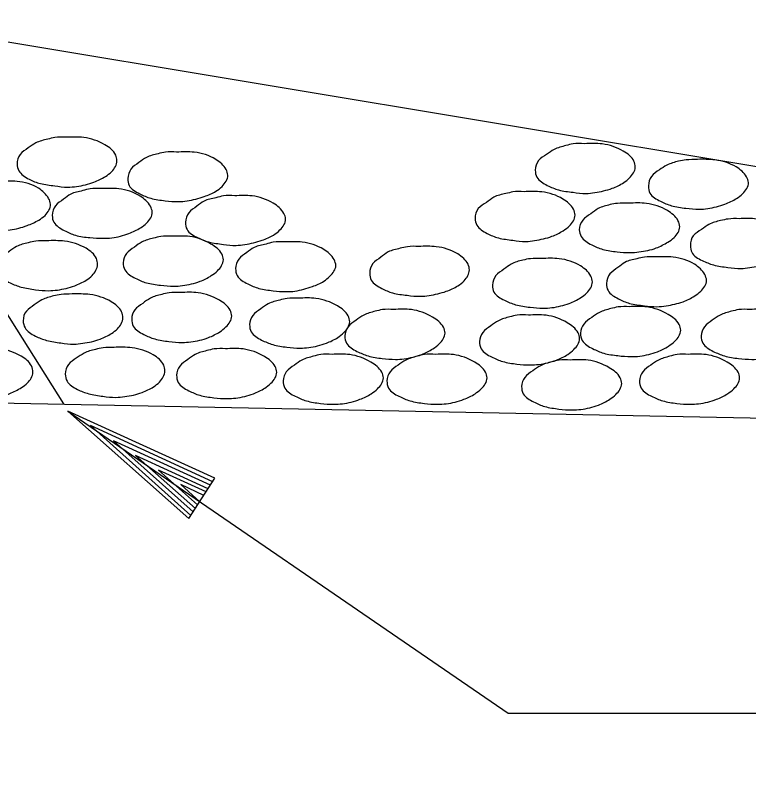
# Model space of a CAD drawing. Extents: x 1929624 to 1935547, y 596315 to 605721.
# Drawn here: x 1932986.6 to 1933049.4, y 604300.9 to 604366.1 of the extents above; entities that cross this region are included whole.
import ezdxf

# ---------------------------------------------------------------- set-up
doc = ezdxf.new("R2010")
doc.units = 0
doc.layers.add('Default', color=7, linetype='Continuous')
doc.layers.add('R_Annotation', color=7, linetype='Continuous')

msp = doc.modelspace()

# ---------------------------------------------------------------- linework, layer by layer
at = {"layer": 'Default'}
for p, q in [((1932972.315, 604366.131), (1933363.545, 604300.921)), ((1932972.035, 604362.311), (1932990.735, 604332.851)), ((1932793.718, 604336.775), (1933196.635, 604328.731)), ((1933001.449, 604323.025), (1932991.102, 604332.225)), ((1933003.688, 604326.493), (1932991.102, 604332.225)), ((1933001.641, 604323.297), (1932993.029, 604330.99)), ((1933003.519, 604326.165), (1932993.029, 604330.99)), ((1933003.314, 604325.899), (1932995.005, 604329.688)), ((1933001.84, 604323.604), (1932995.005, 604329.688)), ((1933002.033, 604323.899), (1932996.904, 604328.442)), ((1933003.128, 604325.586), (1932996.904, 604328.442)), ((1933002.937, 604325.314), (1932998.861, 604327.186)), ((1933002.209, 604324.208), (1932998.861, 604327.186)), ((1933002.747, 604325.01), (1933000.766, 604325.953)), ((1933002.405, 604324.471), (1933000.766, 604325.953)), ((1933001.449, 604323.025), (1933003.688, 604326.493))]:
    msp.add_line(p, q, dxfattribs=at)
for points in [[(1932990.955, 604355.681), (1932992.465, 604355.661), (1932994.275, 604355.041), (1932995.195, 604354.161), (1932995.305, 604353.681), (1932994.845, 604352.731), (1932994.315, 604352.331), (1932993.335, 604351.841), (1932991.845, 604351.471), (1932991.095, 604351.411), (1932989.975, 604351.521), (1932988.745, 604351.721), (1932987.775, 604352.091), (1932986.905, 604352.821), (1932986.745, 604353.401), (1932987.015, 604354.211), (1932987.715, 604354.771), (1932988.355, 604355.191), (1932989.375, 604355.521), (1932989.985, 604355.661), (1932990.955, 604355.681)], [(1933035.335, 604355.131), (1933036.865, 604355.111), (1933038.655, 604354.491), (1933039.575, 604353.631), (1933039.685, 604353.121), (1933039.195, 604352.201), (1933038.695, 604351.801), (1933037.715, 604351.311), (1933036.225, 604350.941), (1933035.475, 604350.861), (1933034.355, 604350.971), (1933033.125, 604351.171), (1933032.155, 604351.561), (1933031.265, 604352.261), (1933031.125, 604352.861), (1933031.405, 604353.681), (1933032.095, 604354.211), (1933032.745, 604354.631), (1933033.745, 604354.971), (1933034.365, 604355.111), (1933035.335, 604355.131)], [(1933000.415, 604354.411), (1933001.925, 604354.401), (1933003.765, 604353.791), (1933004.655, 604352.921), (1933004.795, 604352.431), (1933004.305, 604351.471), (1933003.775, 604351.061), (1933002.785, 604350.611), (1933001.305, 604350.241), (1933000.565, 604350.171), (1932999.435, 604350.251), (1932998.195, 604350.461), (1932997.265, 604350.841), (1932996.345, 604351.561), (1932996.235, 604352.141), (1932996.505, 604352.951), (1932997.175, 604353.511), (1932997.825, 604353.951), (1932998.825, 604354.271), (1932999.465, 604354.401), (1933000.415, 604354.411)], [(1933045.015, 604353.791), (1933046.505, 604353.741), (1933048.325, 604353.141), (1933049.215, 604352.291), (1933049.375, 604351.801), (1933048.875, 604350.841), (1933048.365, 604350.441), (1933047.365, 604349.961), (1933045.895, 604349.581), (1933045.155, 604349.521), (1933044.025, 604349.601), (1933042.785, 604349.821), (1933041.845, 604350.211), (1933040.945, 604350.891), (1933040.815, 604351.521), (1933041.065, 604352.331), (1933041.755, 604352.891), (1933042.395, 604353.291), (1933043.395, 604353.631), (1933044.045, 604353.741), (1933045.015, 604353.791)], [(1932985.265, 604351.921), (1932986.745, 604351.901), (1932988.585, 604351.311), (1932989.455, 604350.441), (1932989.615, 604349.941), (1932989.145, 604348.991), (1932988.605, 604348.591), (1932987.615, 604348.121), (1932986.155, 604347.741), (1932985.375, 604347.681), (1932984.265, 604347.761), (1932983.035, 604347.961), (1932982.085, 604348.371), (1932981.185, 604349.081), (1932981.055, 604349.651), (1932981.325, 604350.471), (1932982.005, 604351.021), (1932982.635, 604351.451), (1932983.665, 604351.801), (1932984.285, 604351.901), (1932985.265, 604351.921)], [(1932993.975, 604351.281), (1932995.455, 604351.271), (1932997.295, 604350.641), (1932998.165, 604349.771), (1932998.325, 604349.271), (1932997.855, 604348.341), (1932997.315, 604347.931), (1932996.325, 604347.451), (1932994.865, 604347.071), (1932994.085, 604347.031), (1932992.995, 604347.091), (1932991.745, 604347.291), (1932990.795, 604347.701), (1932989.905, 604348.401), (1932989.765, 604348.991), (1932990.045, 604349.821), (1932990.735, 604350.381), (1932991.345, 604350.811), (1932992.375, 604351.111), (1932993.015, 604351.271), (1932993.975, 604351.281)], [(1933005.385, 604350.671), (1933006.875, 604350.661), (1933008.685, 604350.031), (1933009.595, 604349.161), (1933009.745, 604348.681), (1933009.265, 604347.741), (1933008.715, 604347.311), (1933007.735, 604346.861), (1933006.255, 604346.501), (1933005.505, 604346.421), (1933004.415, 604346.511), (1933003.155, 604346.721), (1933002.215, 604347.091), (1933001.305, 604347.791), (1933001.175, 604348.401), (1933001.455, 604349.221), (1933002.145, 604349.771), (1933002.765, 604350.211), (1933003.775, 604350.501), (1933004.435, 604350.661), (1933005.385, 604350.671)], [(1933030.165, 604351.021), (1933031.685, 604351.001), (1933033.495, 604350.391), (1933034.395, 604349.521), (1933034.535, 604349.011), (1933034.055, 604348.091), (1933033.525, 604347.681), (1933032.555, 604347.201), (1933031.065, 604346.841), (1933030.315, 604346.751), (1933029.195, 604346.861), (1933027.965, 604347.061), (1933026.995, 604347.451), (1933026.125, 604348.151), (1933025.965, 604348.741), (1933026.245, 604349.571), (1933026.935, 604350.101), (1933027.575, 604350.551), (1933028.605, 604350.861), (1933029.205, 604351.001), (1933030.165, 604351.021)], [(1933039.135, 604350.031), (1933040.635, 604350.021), (1933042.435, 604349.401), (1933043.345, 604348.551), (1933043.495, 604348.021), (1933043.005, 604347.091), (1933042.475, 604346.701), (1933041.485, 604346.201), (1933040.005, 604345.861), (1933039.245, 604345.801), (1933038.125, 604345.871), (1933036.905, 604346.081), (1933035.955, 604346.471), (1933035.055, 604347.181), (1933034.895, 604347.761), (1933035.195, 604348.591), (1933035.875, 604349.131), (1933036.515, 604349.571), (1933037.535, 604349.911), (1933038.165, 604350.021), (1933039.135, 604350.031)], [(1933048.575, 604348.711), (1933050.095, 604348.681), (1933051.925, 604348.071), (1933052.815, 604347.201), (1933052.945, 604346.701), (1933052.455, 604345.751), (1933051.945, 604345.361), (1933050.965, 604344.861), (1933049.485, 604344.521), (1933048.735, 604344.441), (1933047.615, 604344.531), (1933046.385, 604344.751), (1933045.415, 604345.131), (1933044.525, 604345.831), (1933044.405, 604346.421), (1933044.655, 604347.251), (1933045.355, 604347.781), (1933045.995, 604348.211), (1933046.985, 604348.551), (1933047.645, 604348.681), (1933048.575, 604348.711)], [(1932989.285, 604346.821), (1932990.825, 604346.781), (1932992.655, 604346.171), (1932993.545, 604345.301), (1932993.645, 604344.801), (1932993.185, 604343.851), (1932992.665, 604343.441), (1932991.685, 604342.961), (1932990.205, 604342.601), (1932989.445, 604342.541), (1932988.335, 604342.631), (1932987.115, 604342.851), (1932986.155, 604343.221), (1932985.265, 604343.931), (1932985.105, 604344.531), (1932985.375, 604345.361), (1932986.065, 604345.891), (1932986.715, 604346.331), (1932987.715, 604346.651), (1932988.355, 604346.781), (1932989.285, 604346.821)], [(1933000.025, 604347.201), (1933001.535, 604347.181), (1933003.355, 604346.541), (1933004.275, 604345.691), (1933004.415, 604345.191), (1933003.915, 604344.251), (1933003.385, 604343.831), (1933002.425, 604343.351), (1933000.915, 604342.981), (1933000.175, 604342.931), (1932999.045, 604343.011), (1932997.825, 604343.221), (1932996.875, 604343.611), (1932995.985, 604344.321), (1932995.845, 604344.941), (1932996.115, 604345.721), (1932996.795, 604346.281), (1932997.455, 604346.721), (1932998.435, 604347.041), (1932999.055, 604347.181), (1933000.025, 604347.201)], [(1933009.685, 604346.721), (1933011.165, 604346.701), (1933013.005, 604346.081), (1933013.895, 604345.201), (1933014.045, 604344.691), (1933013.545, 604343.791), (1933013.015, 604343.351), (1933012.035, 604342.901), (1933010.545, 604342.511), (1933009.795, 604342.461), (1933008.675, 604342.541), (1933007.455, 604342.741), (1933006.505, 604343.131), (1933005.605, 604343.831), (1933005.465, 604344.441), (1933005.745, 604345.241), (1933006.415, 604345.811), (1933007.065, 604346.251), (1933008.075, 604346.541), (1933008.685, 604346.701), (1933009.685, 604346.721)], [(1933021.135, 604346.331), (1933022.645, 604346.311), (1933024.485, 604345.691), (1933025.365, 604344.811), (1933025.485, 604344.321), (1933025.035, 604343.401), (1933024.505, 604342.961), (1933023.505, 604342.491), (1933022.025, 604342.131), (1933021.295, 604342.061), (1933020.155, 604342.151), (1933018.905, 604342.351), (1933017.985, 604342.741), (1933017.075, 604343.441), (1933016.945, 604344.041), (1933017.225, 604344.861), (1933017.895, 604345.411), (1933018.535, 604345.861), (1933019.545, 604346.171), (1933020.185, 604346.311), (1933021.135, 604346.331)], [(1933041.445, 604345.441), (1933042.925, 604345.411), (1933044.765, 604344.801), (1933045.635, 604343.931), (1933045.785, 604343.431), (1933045.295, 604342.491), (1933044.775, 604342.091), (1933043.775, 604341.601), (1933042.335, 604341.251), (1933041.535, 604341.171), (1933040.465, 604341.261), (1933039.195, 604341.461), (1933038.245, 604341.851), (1933037.355, 604342.551), (1933037.215, 604343.151), (1933037.515, 604343.991), (1933038.205, 604344.531), (1933038.805, 604344.971), (1933039.825, 604345.281), (1933040.475, 604345.411), (1933041.445, 604345.441)], [(1933031.655, 604345.301), (1933033.165, 604345.281), (1933035.005, 604344.661), (1933035.875, 604343.801), (1933036.015, 604343.301), (1933035.535, 604342.351), (1933035.025, 604341.951), (1933034.025, 604341.461), (1933032.555, 604341.091), (1933031.795, 604341.041), (1933030.685, 604341.121), (1933029.445, 604341.341), (1933028.475, 604341.731), (1933027.585, 604342.431), (1933027.465, 604343.011), (1933027.745, 604343.831), (1933028.435, 604344.381), (1933029.055, 604344.811), (1933030.065, 604345.161), (1933030.705, 604345.281), (1933031.655, 604345.301)], [(1932991.455, 604342.261), (1932992.995, 604342.211), (1932994.815, 604341.601), (1932995.705, 604340.731), (1932995.815, 604340.231), (1932995.345, 604339.281), (1932994.835, 604338.881), (1932993.855, 604338.391), (1932992.375, 604338.041), (1932991.605, 604337.971), (1932990.505, 604338.071), (1932989.285, 604338.291), (1932988.315, 604338.661), (1932987.435, 604339.361), (1932987.275, 604339.971), (1932987.545, 604340.791), (1932988.225, 604341.321), (1932988.885, 604341.761), (1932989.875, 604342.091), (1932990.515, 604342.211), (1932991.455, 604342.261)], [(1933000.735, 604342.381), (1933002.255, 604342.371), (1933004.075, 604341.731), (1933004.995, 604340.871), (1933005.135, 604340.371), (1933004.635, 604339.441), (1933004.105, 604339.021), (1933003.135, 604338.531), (1933001.625, 604338.161), (1933000.895, 604338.111), (1932999.755, 604338.191), (1932998.545, 604338.411), (1932997.595, 604338.801), (1932996.705, 604339.501), (1932996.565, 604340.121), (1932996.825, 604340.901), (1932997.515, 604341.461), (1932998.165, 604341.901), (1932999.145, 604342.231), (1932999.775, 604342.371), (1933000.735, 604342.381)], [(1933010.835, 604341.901), (1933012.345, 604341.881), (1933014.175, 604341.251), (1933015.095, 604340.391), (1933015.235, 604339.891), (1933014.735, 604338.961), (1933014.205, 604338.531), (1933013.235, 604338.051), (1933011.725, 604337.681), (1933010.995, 604337.631), (1933009.855, 604337.711), (1933008.645, 604337.931), (1933007.685, 604338.321), (1933006.805, 604339.021), (1933006.665, 604339.641), (1933006.925, 604340.421), (1933007.615, 604340.981), (1933008.265, 604341.421), (1933009.245, 604341.741), (1933009.875, 604341.881), (1933010.835, 604341.901)], [(1933019.005, 604340.931), (1933020.515, 604340.921), (1933022.335, 604340.281), (1933023.255, 604339.421), (1933023.395, 604338.921), (1933022.895, 604337.991), (1933022.365, 604337.571), (1933021.405, 604337.091), (1933019.895, 604336.711), (1933019.155, 604336.661), (1933018.025, 604336.741), (1933016.805, 604336.961), (1933015.855, 604337.351), (1933014.965, 604338.051), (1933014.825, 604338.671), (1933015.095, 604339.451), (1933015.775, 604340.011), (1933016.435, 604340.451), (1933017.415, 604340.781), (1933018.035, 604340.921), (1933019.005, 604340.931)], [(1933039.185, 604341.171), (1933040.695, 604341.151), (1933042.515, 604340.511), (1933043.435, 604339.661), (1933043.575, 604339.161), (1933043.075, 604338.221), (1933042.545, 604337.801), (1933041.585, 604337.321), (1933040.075, 604336.941), (1933039.335, 604336.901), (1933038.205, 604336.981), (1933036.985, 604337.191), (1933036.035, 604337.581), (1933035.145, 604338.291), (1933035.005, 604338.911), (1933035.275, 604339.691), (1933035.955, 604340.251), (1933036.615, 604340.681), (1933037.595, 604341.011), (1933038.215, 604341.151), (1933039.185, 604341.171)], [(1933049.515, 604340.931), (1933051.025, 604340.921), (1933052.845, 604340.281), (1933053.765, 604339.421), (1933053.905, 604338.921), (1933053.405, 604337.991), (1933052.885, 604337.571), (1933051.915, 604337.091), (1933050.405, 604336.711), (1933049.675, 604336.661), (1933048.535, 604336.741), (1933047.315, 604336.961), (1933046.365, 604337.351), (1933045.475, 604338.051), (1933045.335, 604338.671), (1933045.605, 604339.451), (1933046.285, 604340.011), (1933046.945, 604340.451), (1933047.925, 604340.781), (1933048.545, 604340.921), (1933049.515, 604340.931)], [(1933030.535, 604340.451), (1933032.045, 604340.441), (1933033.865, 604339.801), (1933034.785, 604338.941), (1933034.925, 604338.441), (1933034.425, 604337.511), (1933033.905, 604337.091), (1933032.935, 604336.601), (1933031.425, 604336.231), (1933030.685, 604336.181), (1933029.555, 604336.261), (1933028.335, 604336.481), (1933027.385, 604336.871), (1933026.495, 604337.571), (1933026.355, 604338.191), (1933026.625, 604338.971), (1933027.305, 604339.531), (1933027.965, 604339.971), (1933028.945, 604340.301), (1933029.565, 604340.441), (1933030.535, 604340.451)], [(1932983.745, 604337.581), (1932985.275, 604337.571), (1932987.095, 604336.931), (1932987.985, 604336.101), (1932988.105, 604335.561), (1932987.645, 604334.641), (1932987.125, 604334.251), (1932986.125, 604333.731), (1932984.665, 604333.391), (1932983.905, 604333.311), (1932982.795, 604333.421), (1932981.535, 604333.631), (1932980.585, 604334.001), (1932979.705, 604334.731), (1932979.555, 604335.311), (1932979.815, 604336.131), (1932980.515, 604336.661), (1932981.155, 604337.081), (1932982.175, 604337.431), (1932982.805, 604337.571), (1932983.745, 604337.581)], [(1932995.055, 604337.691), (1932996.595, 604337.651), (1932998.415, 604337.041), (1932999.305, 604336.171), (1932999.415, 604335.671), (1932998.945, 604334.721), (1932998.435, 604334.311), (1932997.455, 604333.831), (1932995.975, 604333.471), (1932995.205, 604333.411), (1932994.105, 604333.501), (1932992.885, 604333.721), (1932991.915, 604334.091), (1932991.035, 604334.791), (1932990.875, 604335.401), (1932991.145, 604336.231), (1932991.825, 604336.761), (1932992.485, 604337.191), (1932993.475, 604337.521), (1932994.115, 604337.651), (1932995.055, 604337.691)], [(1933004.585, 604337.571), (1933006.105, 604337.551), (1933007.925, 604336.911), (1933008.845, 604336.061), (1933008.985, 604335.561), (1933008.485, 604334.621), (1933007.955, 604334.201), (1933006.985, 604333.721), (1933005.475, 604333.351), (1933004.745, 604333.301), (1933003.605, 604333.381), (1933002.395, 604333.591), (1933001.445, 604333.981), (1933000.555, 604334.691), (1933000.415, 604335.311), (1933000.675, 604336.091), (1933001.365, 604336.651), (1933002.015, 604337.091), (1933002.995, 604337.411), (1933003.625, 604337.551), (1933004.585, 604337.571)], [(1933013.725, 604337.091), (1933015.235, 604337.071), (1933017.055, 604336.431), (1933017.975, 604335.571), (1933018.115, 604335.071), (1933017.615, 604334.141), (1933017.085, 604333.721), (1933016.115, 604333.241), (1933014.605, 604332.861), (1933013.875, 604332.821), (1933012.735, 604332.891), (1933011.525, 604333.111), (1933010.575, 604333.501), (1933009.685, 604334.201), (1933009.545, 604334.831), (1933009.805, 604335.601), (1933010.495, 604336.171), (1933011.145, 604336.601), (1933012.135, 604336.931), (1933012.755, 604337.071), (1933013.725, 604337.091)], [(1933022.605, 604337.091), (1933024.115, 604337.071), (1933025.935, 604336.431), (1933026.855, 604335.571), (1933026.995, 604335.071), (1933026.495, 604334.141), (1933025.965, 604333.721), (1933025.005, 604333.241), (1933023.495, 604332.861), (1933022.755, 604332.821), (1933021.625, 604332.891), (1933020.405, 604333.111), (1933019.455, 604333.501), (1933018.565, 604334.201), (1933018.425, 604334.831), (1933018.695, 604335.601), (1933019.375, 604336.171), (1933020.035, 604336.601), (1933021.015, 604336.931), (1933021.635, 604337.071), (1933022.605, 604337.091)], [(1933044.235, 604337.091), (1933045.745, 604337.071), (1933047.565, 604336.431), (1933048.485, 604335.571), (1933048.625, 604335.071), (1933048.125, 604334.141), (1933047.595, 604333.721), (1933046.635, 604333.241), (1933045.115, 604332.861), (1933044.385, 604332.821), (1933043.245, 604332.891), (1933042.035, 604333.111), (1933041.085, 604333.501), (1933040.195, 604334.201), (1933040.055, 604334.831), (1933040.325, 604335.601), (1933041.005, 604336.171), (1933041.665, 604336.601), (1933042.645, 604336.931), (1933043.265, 604337.071), (1933044.235, 604337.091)], [(1933034.135, 604336.601), (1933035.645, 604336.591), (1933037.465, 604335.951), (1933038.385, 604335.091), (1933038.525, 604334.591), (1933038.025, 604333.661), (1933037.495, 604333.241), (1933036.535, 604332.751), (1933035.025, 604332.381), (1933034.285, 604332.331), (1933033.155, 604332.411), (1933031.935, 604332.631), (1933030.985, 604333.021), (1933030.095, 604333.721), (1933029.955, 604334.341), (1933030.225, 604335.121), (1933030.905, 604335.681), (1933031.565, 604336.121), (1933032.545, 604336.451), (1933033.165, 604336.591), (1933034.135, 604336.601)]]:
    msp.add_spline(points, degree=3, dxfattribs=at)
at = {"layer": 'R_Annotation'}
msp.add_lwpolyline([(1932991.102, 604332.225), (1933028.8, 604306.364), (1933052.55, 604306.364)], dxfattribs=at)

doc.saveas('drawing.dxf')
